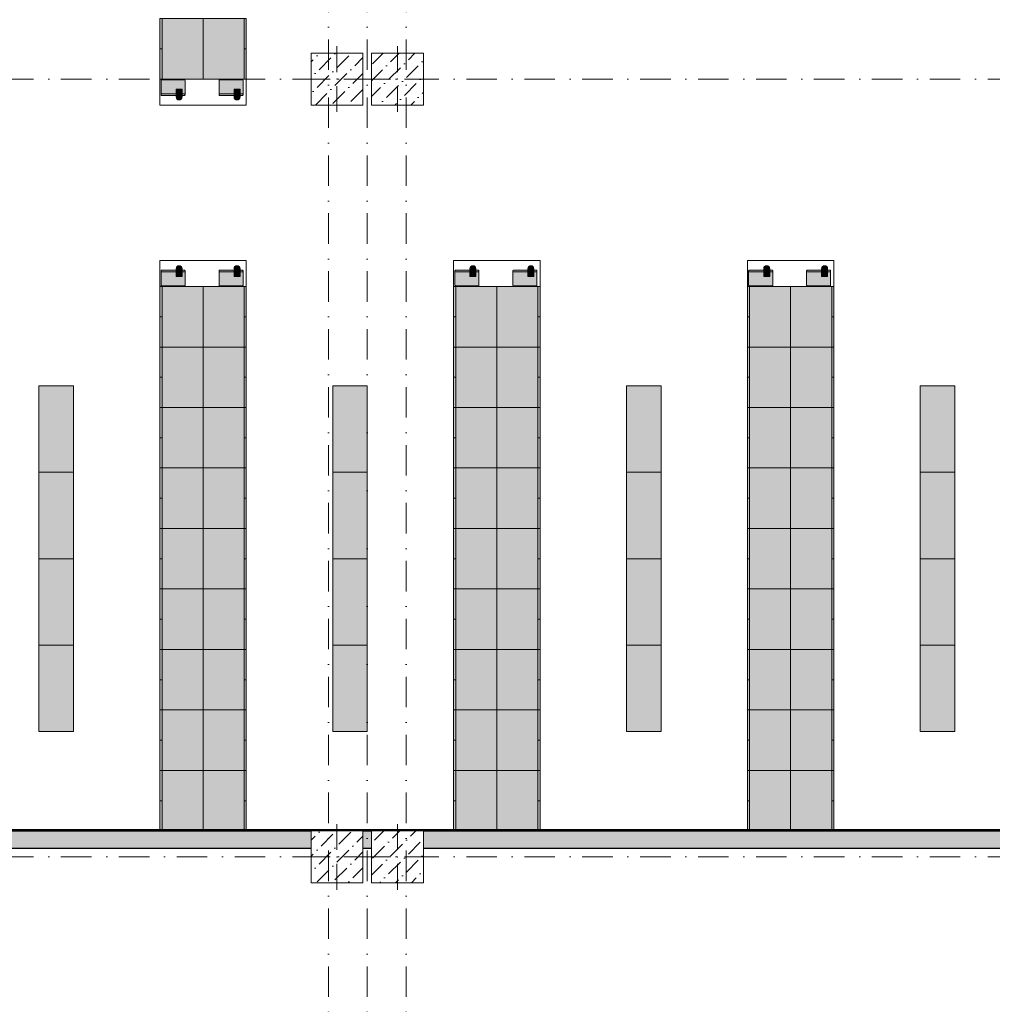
# Model space of a CAD drawing. Header units: millimetres. Extents: x -59761 to 112741, y -57975 to 46221.
# Tile 268 of 421: x 40978 to 52234, y -46706 to -35312. Entities that reach past the tile are written whole.
import ezdxf

# ---------------------------------------------------------------- set-up
doc = ezdxf.new("R2010")
doc.units = ezdxf.units.MM
for name, pattern in [('Wipeout_Contour', [1000, 0, -1000]), ('Штриховая', [564.444447, 282.222223, -282.222223]), ('Штрихпунктирная', [670.277762, 352.777767, -176.388884, 0, -141.111112])]:
    doc.linetypes.add(name, pattern=pattern)
for name, color, linetype in [('Интерьер - Мебель', 7, 'Continuous'), ('Конструктив - ГКЛ', 7, 'Continuous'), ('Конструктив - Колонны', 7, 'Continuous'), ('Конструктив - Стены Внутр сущ.', 7, 'Continuous'), ('Элемент Модели - Зона', 7, 'Continuous'), ('Элемент Модели - Оси', 2, 'Continuous')]:
    doc.layers.add(name, color=color, linetype=linetype)
pattern_1 = [(45, (-45000, -54000), (-183.84776, 183.84776), [195, -65, 0, -65]), (45, (-44977.02, -53793.17), (-183.84776, 183.84776), [195, -65, 0, -65])]

msp = doc.modelspace()

# ---------------------------------------------------------------- hatches: boundary and pattern name
at = {"layer": 'Интерьер - Мебель', "linetype": 'Continuous', "lineweight": 0}
for points in [[(42600.06, -35299.94), (42600.06, -35999.94), (43100.06, -35999.94), (43100.06, -35299.94)], [(43600.06, -35299.94), (43100.06, -35299.94), (43100.06, -35999.94), (43600.06, -35999.94)], [(42886.76, -36008.47), (42620.01, -36008.47, 0.41421356), (42614.39, -36014.1), (42614.39, -36182.85, 0.41421356), (42620.01, -36188.47), (42886.76, -36188.47, 0.41421356), (42892.39, -36182.85), (42892.39, -36014.1, 0.41421356)], [(42788.14, -36115.85), (42788.14, -36205.85, 1), (42857.64, -36205.85), (42857.64, -36115.85)], [(43557.64, -36008.47), (43290.89, -36008.47, 0.41421356), (43285.27, -36014.1), (43285.27, -36182.85, 0.41421356), (43290.89, -36188.47), (43557.64, -36188.47, 0.41421356), (43563.27, -36182.85), (43563.27, -36014.1, 0.41421356)], [(43459.02, -36115.85), (43459.02, -36205.85, 1), (43528.52, -36205.85), (43528.52, -36115.85)], [(42788.14, -38284.09), (42857.64, -38284.09), (42857.64, -38194.09, 1), (42788.14, -38194.09)], [(43459.02, -38284.09), (43528.52, -38284.09), (43528.52, -38194.09, 1), (43459.02, -38194.09)], [(46188.14, -38284.09), (46257.64, -38284.09), (46257.64, -38194.09, 1), (46188.14, -38194.09)], [(46859.02, -38284.09), (46928.52, -38284.09), (46928.52, -38194.09, 1), (46859.02, -38194.09)], [(49588.14, -38284.09), (49657.64, -38284.09), (49657.64, -38194.09, 1), (49588.14, -38194.09)], [(50259.02, -38284.09), (50328.52, -38284.09), (50328.52, -38194.09, 1), (50259.02, -38194.09)], [(42886.76, -38391.47, 0.41421356), (42892.39, -38385.84), (42892.39, -38217.09, 0.41421356), (42886.76, -38211.47), (42620.01, -38211.47, 0.41421356), (42614.39, -38217.09), (42614.39, -38385.84, 0.41421356), (42620.01, -38391.47)], [(43557.64, -38391.47, 0.41421356), (43563.27, -38385.84), (43563.27, -38217.09, 0.41421356), (43557.64, -38211.47), (43290.89, -38211.47, 0.41421356), (43285.27, -38217.09), (43285.27, -38385.84, 0.41421356), (43290.89, -38391.47)], [(46286.76, -38391.47, 0.41421356), (46292.39, -38385.84), (46292.39, -38217.09, 0.41421356), (46286.76, -38211.47), (46020.01, -38211.47, 0.41421356), (46014.39, -38217.09), (46014.39, -38385.84, 0.41421356), (46020.01, -38391.47)], [(46957.64, -38391.47, 0.41421356), (46963.27, -38385.84), (46963.27, -38217.09, 0.41421356), (46957.64, -38211.47), (46690.89, -38211.47, 0.41421356), (46685.27, -38217.09), (46685.27, -38385.84, 0.41421356), (46690.89, -38391.47)], [(49686.76, -38391.47, 0.41421356), (49692.39, -38385.84), (49692.39, -38217.09, 0.41421356), (49686.76, -38211.47), (49420.01, -38211.47, 0.41421356), (49414.39, -38217.09), (49414.39, -38385.84, 0.41421356), (49420.01, -38391.47)], [(50357.64, -38391.47, 0.41421356), (50363.27, -38385.84), (50363.27, -38217.09, 0.41421356), (50357.64, -38211.47), (50090.89, -38211.47, 0.41421356), (50085.27, -38217.09), (50085.27, -38385.84, 0.41421356), (50090.89, -38391.47)], [(42600.06, -38400), (42600.06, -39100), (43100.06, -39100), (43100.06, -38400)], [(43600.06, -38400), (43100.06, -38400), (43100.06, -39100), (43600.06, -39100)], [(46000.06, -38400), (46000.06, -39100), (46500.06, -39100), (46500.06, -38400)], [(47000.06, -38400), (46500.06, -38400), (46500.06, -39100), (47000.06, -39100)], [(49400.06, -38400), (49400.06, -39100), (49900.06, -39100), (49900.06, -38400)], [(50400.06, -38400), (49900.06, -38400), (49900.06, -39100), (50400.06, -39100)], [(42600.06, -39100), (42600.06, -39800), (43100.06, -39800), (43100.06, -39100)], [(43600.06, -39100), (43100.06, -39100), (43100.06, -39800), (43600.06, -39800)], [(46000.06, -39100), (46000.06, -39800), (46500.06, -39800), (46500.06, -39100)], [(47000.06, -39100), (46500.06, -39100), (46500.06, -39800), (47000.06, -39800)], [(49400.06, -39100), (49400.06, -39800), (49900.06, -39800), (49900.06, -39100)], [(50400.06, -39100), (49900.06, -39100), (49900.06, -39800), (50400.06, -39800)], [(41600.06, -39550), (41200.06, -39550), (41200.06, -40550), (41600.06, -40550)], [(45000.06, -39550), (44600.06, -39550), (44600.06, -40550), (45000.06, -40550)], [(48400.06, -39550), (48000.06, -39550), (48000.06, -40550), (48400.06, -40550)], [(51800.06, -39550), (51400.06, -39550), (51400.06, -40550), (51800.06, -40550)], [(42600.06, -39800), (42600.06, -40500), (43100.06, -40500), (43100.06, -39800)], [(43600.06, -39800), (43100.06, -39800), (43100.06, -40500), (43600.06, -40500)], [(46000.06, -39800), (46000.06, -40500), (46500.06, -40500), (46500.06, -39800)], [(47000.06, -39800), (46500.06, -39800), (46500.06, -40500), (47000.06, -40500)], [(49400.06, -39800), (49400.06, -40500), (49900.06, -40500), (49900.06, -39800)], [(50400.06, -39800), (49900.06, -39800), (49900.06, -40500), (50400.06, -40500)], [(41600.06, -40550), (41200.06, -40550), (41200.06, -41550), (41600.06, -41550)], [(42600.06, -40500), (42600.06, -41200), (43100.06, -41200), (43100.06, -40500)], [(43600.06, -40500), (43100.06, -40500), (43100.06, -41200), (43600.06, -41200)], [(45000.06, -40550), (44600.06, -40550), (44600.06, -41550), (45000.06, -41550)], [(46000.06, -40500), (46000.06, -41200), (46500.06, -41200), (46500.06, -40500)], [(47000.06, -40500), (46500.06, -40500), (46500.06, -41200), (47000.06, -41200)], [(48400.06, -40550), (48000.06, -40550), (48000.06, -41550), (48400.06, -41550)], [(49400.06, -40500), (49400.06, -41200), (49900.06, -41200), (49900.06, -40500)], [(50400.06, -40500), (49900.06, -40500), (49900.06, -41200), (50400.06, -41200)], [(51800.06, -40550), (51400.06, -40550), (51400.06, -41550), (51800.06, -41550)], [(42600.06, -41200), (42600.06, -41900), (43100.06, -41900), (43100.06, -41200)], [(43600.06, -41200), (43100.06, -41200), (43100.06, -41900), (43600.06, -41900)], [(46000.06, -41200), (46000.06, -41900), (46500.06, -41900), (46500.06, -41200)], [(47000.06, -41200), (46500.06, -41200), (46500.06, -41900), (47000.06, -41900)], [(49400.06, -41200), (49400.06, -41900), (49900.06, -41900), (49900.06, -41200)], [(50400.06, -41200), (49900.06, -41200), (49900.06, -41900), (50400.06, -41900)], [(41600.06, -41550), (41200.06, -41550), (41200.06, -42550), (41600.06, -42550)], [(45000.06, -41550), (44600.06, -41550), (44600.06, -42550), (45000.06, -42550)], [(48400.06, -41550), (48000.06, -41550), (48000.06, -42550), (48400.06, -42550)], [(51800.06, -41550), (51400.06, -41550), (51400.06, -42550), (51800.06, -42550)], [(42600.06, -41900), (42600.06, -42600), (43100.06, -42600), (43100.06, -41900)], [(43600.06, -41900), (43100.06, -41900), (43100.06, -42600), (43600.06, -42600)], [(46000.06, -41900), (46000.06, -42600), (46500.06, -42600), (46500.06, -41900)], [(47000.06, -41900), (46500.06, -41900), (46500.06, -42600), (47000.06, -42600)], [(49400.06, -41900), (49400.06, -42600), (49900.06, -42600), (49900.06, -41900)], [(50400.06, -41900), (49900.06, -41900), (49900.06, -42600), (50400.06, -42600)], [(41600.06, -42550), (41200.06, -42550), (41200.06, -43550), (41600.06, -43550)], [(42600.06, -42600), (42600.06, -43300), (43100.06, -43300), (43100.06, -42600)], [(43600.06, -42600), (43100.06, -42600), (43100.06, -43300), (43600.06, -43300)], [(45000.06, -42550), (44600.06, -42550), (44600.06, -43550), (45000.06, -43550)], [(46000.06, -42600), (46000.06, -43300), (46500.06, -43300), (46500.06, -42600)], [(47000.06, -42600), (46500.06, -42600), (46500.06, -43300), (47000.06, -43300)], [(48400.06, -42550), (48000.06, -42550), (48000.06, -43550), (48400.06, -43550)], [(49400.06, -42600), (49400.06, -43300), (49900.06, -43300), (49900.06, -42600)], [(50400.06, -42600), (49900.06, -42600), (49900.06, -43300), (50400.06, -43300)], [(51800.06, -42550), (51400.06, -42550), (51400.06, -43550), (51800.06, -43550)], [(42600.06, -43300), (42600.06, -44000), (43100.06, -44000), (43100.06, -43300)], [(43600.06, -43300), (43100.06, -43300), (43100.06, -44000), (43600.06, -44000)], [(46000.06, -43300), (46000.06, -44000), (46500.06, -44000), (46500.06, -43300)], [(47000.06, -43300), (46500.06, -43300), (46500.06, -44000), (47000.06, -44000)], [(49400.06, -43300), (49400.06, -44000), (49900.06, -44000), (49900.06, -43300)], [(50400.06, -43300), (49900.06, -43300), (49900.06, -44000), (50400.06, -44000)], [(42600.06, -44000), (42600.06, -44700), (43100.06, -44700), (43100.06, -44000)], [(43600.06, -44000), (43100.06, -44000), (43100.06, -44700), (43600.06, -44700)], [(46000.06, -44000), (46000.06, -44700), (46500.06, -44700), (46500.06, -44000)], [(47000.06, -44000), (46500.06, -44000), (46500.06, -44700), (47000.06, -44700)], [(49400.06, -44000), (49400.06, -44700), (49900.06, -44700), (49900.06, -44000)], [(50400.06, -44000), (49900.06, -44000), (49900.06, -44700), (50400.06, -44700)]]:
    msp.add_hatch(color=255, dxfattribs=at).paths.add_polyline_path(points)
at = {"layer": 'Конструктив - ГКЛ', "linetype": 'Continuous', "lineweight": 5}
msp.add_hatch(color=9, dxfattribs=at).paths.add_polyline_path([(36305.06, -44687.98), (36305.06, -44699.98), (53700, -44699.98), (53700, -44699.94), (54300, -44699.94), (54300, -44687.98)])
at = {"layer": 'Конструктив - Стены Внутр сущ.', "linetype": 'Continuous', "lineweight": 15}
for points in [[(36300.06, -44700), (36300.06, -44900), (44350, -44900), (44350, -44700)], [(44950, -44900), (45050, -44900), (45050, -44700), (44950, -44700)], [(45650, -44700), (45650, -44900), (53700, -44900), (53700, -44700)]]:
    msp.add_hatch(color=7, dxfattribs=at).paths.add_polyline_path(points)

# ---------------------------------------------------------------- linework, layer by layer
at = {"layer": 'Интерьер - Мебель', "color": 7, "linetype": 'Continuous', "lineweight": 15}
for p, q in [((42625.06, -35299.94), (42625.06, -35999.94)), ((43575.06, -35299.94), (43575.06, -35999.94)), ((42600.06, -35649.94), (42625.06, -35649.94)), ((43600.06, -35649.94), (43575.06, -35649.94)), ((42886.76, -36170.47), (42620.01, -36170.47)), ((43557.64, -36170.47), (43290.89, -36170.47)), ((42886.76, -38229.47), (42620.01, -38229.47)), ((43557.64, -38229.47), (43290.89, -38229.47)), ((46286.76, -38229.47), (46020.01, -38229.47)), ((46957.64, -38229.47), (46690.89, -38229.47)), ((49686.76, -38229.47), (49420.01, -38229.47)), ((50357.64, -38229.47), (50090.89, -38229.47)), ((42600.06, -38400), (42625.06, -38400)), ((42625.06, -38400), (42625.06, -39100)), ((43575.06, -38400), (43575.06, -39100)), ((43600.06, -38400), (43575.06, -38400)), ((46000.06, -38400), (46025.06, -38400)), ((46025.06, -38400), (46025.06, -39100)), ((46975.06, -38400), (46975.06, -39100)), ((47000.06, -38400), (46975.06, -38400)), ((49400.06, -38400), (49425.06, -38400)), ((49425.06, -38400), (49425.06, -39100)), ((50375.06, -38400), (50375.06, -39100)), ((50400.06, -38400), (50375.06, -38400)), ((42600.06, -38750), (42625.06, -38750)), ((43600.06, -38750), (43575.06, -38750)), ((46000.06, -38750), (46025.06, -38750)), ((47000.06, -38750), (46975.06, -38750)), ((49400.06, -38750), (49425.06, -38750)), ((50400.06, -38750), (50375.06, -38750)), ((42600.06, -39100), (42625.06, -39100)), ((42625.06, -39100), (42625.06, -39800)), ((43575.06, -39100), (43575.06, -39800)), ((43600.06, -39100), (43575.06, -39100)), ((46000.06, -39100), (46025.06, -39100)), ((46025.06, -39100), (46025.06, -39800)), ((46975.06, -39100), (46975.06, -39800)), ((47000.06, -39100), (46975.06, -39100)), ((49400.06, -39100), (49425.06, -39100)), ((49425.06, -39100), (49425.06, -39800)), ((50375.06, -39100), (50375.06, -39800)), ((50400.06, -39100), (50375.06, -39100)), ((42600.06, -39450), (42625.06, -39450)), ((43600.06, -39450), (43575.06, -39450)), ((46000.06, -39450), (46025.06, -39450)), ((47000.06, -39450), (46975.06, -39450)), ((49400.06, -39450), (49425.06, -39450)), ((50400.06, -39450), (50375.06, -39450)), ((42600.06, -39800), (42625.06, -39800)), ((42625.06, -39800), (42625.06, -40500)), ((43575.06, -39800), (43575.06, -40500)), ((43600.06, -39800), (43575.06, -39800)), ((46000.06, -39800), (46025.06, -39800)), ((46025.06, -39800), (46025.06, -40500)), ((46975.06, -39800), (46975.06, -40500)), ((47000.06, -39800), (46975.06, -39800)), ((49400.06, -39800), (49425.06, -39800)), ((49425.06, -39800), (49425.06, -40500)), ((50375.06, -39800), (50375.06, -40500)), ((50400.06, -39800), (50375.06, -39800)), ((42600.06, -40150), (42625.06, -40150)), ((43600.06, -40150), (43575.06, -40150)), ((46000.06, -40150), (46025.06, -40150)), ((47000.06, -40150), (46975.06, -40150)), ((49400.06, -40150), (49425.06, -40150)), ((50400.06, -40150), (50375.06, -40150)), ((42600.06, -40500), (42625.06, -40500)), ((42625.06, -40500), (42625.06, -41200)), ((43575.06, -40500), (43575.06, -41200)), ((43600.06, -40500), (43575.06, -40500)), ((46000.06, -40500), (46025.06, -40500)), ((46025.06, -40500), (46025.06, -41200)), ((46975.06, -40500), (46975.06, -41200)), ((47000.06, -40500), (46975.06, -40500)), ((49400.06, -40500), (49425.06, -40500)), ((49425.06, -40500), (49425.06, -41200)), ((50375.06, -40500), (50375.06, -41200)), ((50400.06, -40500), (50375.06, -40500)), ((42600.06, -40850), (42625.06, -40850)), ((43600.06, -40850), (43575.06, -40850)), ((46000.06, -40850), (46025.06, -40850)), ((47000.06, -40850), (46975.06, -40850)), ((49400.06, -40850), (49425.06, -40850)), ((50400.06, -40850), (50375.06, -40850)), ((42600.06, -41200), (42625.06, -41200)), ((42625.06, -41200), (42625.06, -41900)), ((43575.06, -41200), (43575.06, -41900)), ((43600.06, -41200), (43575.06, -41200)), ((46000.06, -41200), (46025.06, -41200)), ((46025.06, -41200), (46025.06, -41900)), ((46975.06, -41200), (46975.06, -41900)), ((47000.06, -41200), (46975.06, -41200)), ((49400.06, -41200), (49425.06, -41200)), ((49425.06, -41200), (49425.06, -41900)), ((50375.06, -41200), (50375.06, -41900)), ((50400.06, -41200), (50375.06, -41200)), ((42600.06, -41550), (42625.06, -41550)), ((43600.06, -41550), (43575.06, -41550)), ((46000.06, -41550), (46025.06, -41550)), ((47000.06, -41550), (46975.06, -41550)), ((49400.06, -41550), (49425.06, -41550)), ((50400.06, -41550), (50375.06, -41550)), ((42600.06, -41900), (42625.06, -41900)), ((42625.06, -41900), (42625.06, -42600)), ((43575.06, -41900), (43575.06, -42600)), ((43600.06, -41900), (43575.06, -41900)), ((46000.06, -41900), (46025.06, -41900)), ((46025.06, -41900), (46025.06, -42600)), ((46975.06, -41900), (46975.06, -42600)), ((47000.06, -41900), (46975.06, -41900)), ((49400.06, -41900), (49425.06, -41900)), ((49425.06, -41900), (49425.06, -42600)), ((50375.06, -41900), (50375.06, -42600)), ((50400.06, -41900), (50375.06, -41900)), ((42600.06, -42250), (42625.06, -42250)), ((43600.06, -42250), (43575.06, -42250)), ((46000.06, -42250), (46025.06, -42250)), ((47000.06, -42250), (46975.06, -42250)), ((49400.06, -42250), (49425.06, -42250)), ((50400.06, -42250), (50375.06, -42250)), ((42600.06, -42600), (42625.06, -42600)), ((42625.06, -42600), (42625.06, -43300)), ((43575.06, -42600), (43575.06, -43300)), ((43600.06, -42600), (43575.06, -42600)), ((46000.06, -42600), (46025.06, -42600)), ((46025.06, -42600), (46025.06, -43300)), ((46975.06, -42600), (46975.06, -43300)), ((47000.06, -42600), (46975.06, -42600)), ((49400.06, -42600), (49425.06, -42600)), ((49425.06, -42600), (49425.06, -43300)), ((50375.06, -42600), (50375.06, -43300)), ((50400.06, -42600), (50375.06, -42600)), ((42600.06, -42950), (42625.06, -42950)), ((43600.06, -42950), (43575.06, -42950)), ((46000.06, -42950), (46025.06, -42950)), ((47000.06, -42950), (46975.06, -42950)), ((49400.06, -42950), (49425.06, -42950)), ((50400.06, -42950), (50375.06, -42950)), ((42600.06, -43300), (42625.06, -43300)), ((42625.06, -43300), (42625.06, -44000)), ((43575.06, -43300), (43575.06, -44000)), ((43600.06, -43300), (43575.06, -43300)), ((46000.06, -43300), (46025.06, -43300)), ((46025.06, -43300), (46025.06, -44000)), ((46975.06, -43300), (46975.06, -44000)), ((47000.06, -43300), (46975.06, -43300)), ((49400.06, -43300), (49425.06, -43300)), ((49425.06, -43300), (49425.06, -44000)), ((50375.06, -43300), (50375.06, -44000)), ((50400.06, -43300), (50375.06, -43300)), ((42600.06, -43650), (42625.06, -43650)), ((43600.06, -43650), (43575.06, -43650)), ((46000.06, -43650), (46025.06, -43650)), ((47000.06, -43650), (46975.06, -43650)), ((49400.06, -43650), (49425.06, -43650)), ((50400.06, -43650), (50375.06, -43650)), ((42600.06, -44000), (42625.06, -44000)), ((42625.06, -44000), (42625.06, -44700)), ((43575.06, -44000), (43575.06, -44700)), ((43600.06, -44000), (43575.06, -44000)), ((46000.06, -44000), (46025.06, -44000)), ((46025.06, -44000), (46025.06, -44700)), ((46975.06, -44000), (46975.06, -44700)), ((47000.06, -44000), (46975.06, -44000)), ((49400.06, -44000), (49425.06, -44000)), ((49425.06, -44000), (49425.06, -44700)), ((50375.06, -44000), (50375.06, -44700)), ((50400.06, -44000), (50375.06, -44000)), ((42600.06, -44350), (42625.06, -44350)), ((43600.06, -44350), (43575.06, -44350)), ((46000.06, -44350), (46025.06, -44350)), ((47000.06, -44350), (46975.06, -44350)), ((49400.06, -44350), (49425.06, -44350)), ((50400.06, -44350), (50375.06, -44350))]:
    msp.add_line(p, q, dxfattribs=at)
at = {"layer": 'Интерьер - Мебель', "color": 7, "linetype": 'Continuous', "lineweight": 5}
for p, q in [((43600.06, -35999.94), (42600.06, -35999.94)), ((42600.06, -35999.94), (42600.06, -36299.94)), ((43600.06, -36299.94), (43600.06, -35999.94)), ((42600.06, -36299.94), (43600.06, -36299.94)), ((42600.06, -38400), (42600.06, -38100)), ((42600.06, -38100), (43600.06, -38100)), ((43600.06, -38100), (43600.06, -38400)), ((46000.06, -38400), (46000.06, -38100)), ((46000.06, -38100), (47000.06, -38100)), ((47000.06, -38100), (47000.06, -38400)), ((49400.06, -38400), (49400.06, -38100)), ((49400.06, -38100), (50400.06, -38100)), ((50400.06, -38100), (50400.06, -38400)), ((43600.06, -38400), (42600.06, -38400)), ((47000.06, -38400), (46000.06, -38400)), ((50400.06, -38400), (49400.06, -38400))]:
    msp.add_line(p, q, dxfattribs=at)
at = {"layer": 'Интерьер - Мебель', "color": 7, "linetype": 'Continuous', "lineweight": 15, "flags": 128}
for points in [[(42600.06, -35299.94), (42600.06, -35999.94), (43100.06, -35999.94), (43100.06, -35299.94)], [(43600.06, -35299.94), (43600.06, -35999.94), (43100.06, -35999.94), (43100.06, -35299.94)], [(42600.06, -38400), (42600.06, -39100), (43100.06, -39100), (43100.06, -38400)], [(43600.06, -38400), (43600.06, -39100), (43100.06, -39100), (43100.06, -38400)], [(46000.06, -38400), (46000.06, -39100), (46500.06, -39100), (46500.06, -38400)], [(47000.06, -38400), (47000.06, -39100), (46500.06, -39100), (46500.06, -38400)], [(49400.06, -38400), (49400.06, -39100), (49900.06, -39100), (49900.06, -38400)], [(50400.06, -38400), (50400.06, -39100), (49900.06, -39100), (49900.06, -38400)], [(42600.06, -39100), (42600.06, -39800), (43100.06, -39800), (43100.06, -39100)], [(43600.06, -39100), (43600.06, -39800), (43100.06, -39800), (43100.06, -39100)], [(46000.06, -39100), (46000.06, -39800), (46500.06, -39800), (46500.06, -39100)], [(47000.06, -39100), (47000.06, -39800), (46500.06, -39800), (46500.06, -39100)], [(49400.06, -39100), (49400.06, -39800), (49900.06, -39800), (49900.06, -39100)], [(50400.06, -39100), (50400.06, -39800), (49900.06, -39800), (49900.06, -39100)], [(41600.06, -39550), (41600.06, -40550), (41200.06, -40550), (41200.06, -39550)], [(45000.06, -39550), (45000.06, -40550), (44600.06, -40550), (44600.06, -39550)], [(48400.06, -39550), (48400.06, -40550), (48000.06, -40550), (48000.06, -39550)], [(51800.06, -39550), (51800.06, -40550), (51400.06, -40550), (51400.06, -39550)], [(42600.06, -39800), (42600.06, -40500), (43100.06, -40500), (43100.06, -39800)], [(43600.06, -39800), (43600.06, -40500), (43100.06, -40500), (43100.06, -39800)], [(46000.06, -39800), (46000.06, -40500), (46500.06, -40500), (46500.06, -39800)], [(47000.06, -39800), (47000.06, -40500), (46500.06, -40500), (46500.06, -39800)], [(49400.06, -39800), (49400.06, -40500), (49900.06, -40500), (49900.06, -39800)], [(50400.06, -39800), (50400.06, -40500), (49900.06, -40500), (49900.06, -39800)], [(41600.06, -40550), (41600.06, -41550), (41200.06, -41550), (41200.06, -40550)], [(42600.06, -40500), (42600.06, -41200), (43100.06, -41200), (43100.06, -40500)], [(43600.06, -40500), (43600.06, -41200), (43100.06, -41200), (43100.06, -40500)], [(45000.06, -40550), (45000.06, -41550), (44600.06, -41550), (44600.06, -40550)], [(46000.06, -40500), (46000.06, -41200), (46500.06, -41200), (46500.06, -40500)], [(47000.06, -40500), (47000.06, -41200), (46500.06, -41200), (46500.06, -40500)], [(48400.06, -40550), (48400.06, -41550), (48000.06, -41550), (48000.06, -40550)], [(49400.06, -40500), (49400.06, -41200), (49900.06, -41200), (49900.06, -40500)], [(50400.06, -40500), (50400.06, -41200), (49900.06, -41200), (49900.06, -40500)], [(51800.06, -40550), (51800.06, -41550), (51400.06, -41550), (51400.06, -40550)], [(42600.06, -41200), (42600.06, -41900), (43100.06, -41900), (43100.06, -41200)], [(43600.06, -41200), (43600.06, -41900), (43100.06, -41900), (43100.06, -41200)], [(46000.06, -41200), (46000.06, -41900), (46500.06, -41900), (46500.06, -41200)], [(47000.06, -41200), (47000.06, -41900), (46500.06, -41900), (46500.06, -41200)], [(49400.06, -41200), (49400.06, -41900), (49900.06, -41900), (49900.06, -41200)], [(50400.06, -41200), (50400.06, -41900), (49900.06, -41900), (49900.06, -41200)], [(41600.06, -41550), (41600.06, -42550), (41200.06, -42550), (41200.06, -41550)], [(45000.06, -41550), (45000.06, -42550), (44600.06, -42550), (44600.06, -41550)], [(48400.06, -41550), (48400.06, -42550), (48000.06, -42550), (48000.06, -41550)], [(51800.06, -41550), (51800.06, -42550), (51400.06, -42550), (51400.06, -41550)], [(42600.06, -41900), (42600.06, -42600), (43100.06, -42600), (43100.06, -41900)], [(43600.06, -41900), (43600.06, -42600), (43100.06, -42600), (43100.06, -41900)], [(46000.06, -41900), (46000.06, -42600), (46500.06, -42600), (46500.06, -41900)], [(47000.06, -41900), (47000.06, -42600), (46500.06, -42600), (46500.06, -41900)], [(49400.06, -41900), (49400.06, -42600), (49900.06, -42600), (49900.06, -41900)], [(50400.06, -41900), (50400.06, -42600), (49900.06, -42600), (49900.06, -41900)], [(41600.06, -42550), (41600.06, -43550), (41200.06, -43550), (41200.06, -42550)], [(42600.06, -42600), (42600.06, -43300), (43100.06, -43300), (43100.06, -42600)], [(43600.06, -42600), (43600.06, -43300), (43100.06, -43300), (43100.06, -42600)], [(45000.06, -42550), (45000.06, -43550), (44600.06, -43550), (44600.06, -42550)], [(46000.06, -42600), (46000.06, -43300), (46500.06, -43300), (46500.06, -42600)], [(47000.06, -42600), (47000.06, -43300), (46500.06, -43300), (46500.06, -42600)], [(48400.06, -42550), (48400.06, -43550), (48000.06, -43550), (48000.06, -42550)], [(49400.06, -42600), (49400.06, -43300), (49900.06, -43300), (49900.06, -42600)], [(50400.06, -42600), (50400.06, -43300), (49900.06, -43300), (49900.06, -42600)], [(51800.06, -42550), (51800.06, -43550), (51400.06, -43550), (51400.06, -42550)], [(42600.06, -43300), (42600.06, -44000), (43100.06, -44000), (43100.06, -43300)], [(43600.06, -43300), (43600.06, -44000), (43100.06, -44000), (43100.06, -43300)], [(46000.06, -43300), (46000.06, -44000), (46500.06, -44000), (46500.06, -43300)], [(47000.06, -43300), (47000.06, -44000), (46500.06, -44000), (46500.06, -43300)], [(49400.06, -43300), (49400.06, -44000), (49900.06, -44000), (49900.06, -43300)], [(50400.06, -43300), (50400.06, -44000), (49900.06, -44000), (49900.06, -43300)], [(42600.06, -44000), (42600.06, -44700), (43100.06, -44700), (43100.06, -44000)], [(43600.06, -44000), (43600.06, -44700), (43100.06, -44700), (43100.06, -44000)], [(46000.06, -44000), (46000.06, -44700), (46500.06, -44700), (46500.06, -44000)], [(47000.06, -44000), (47000.06, -44700), (46500.06, -44700), (46500.06, -44000)], [(49400.06, -44000), (49400.06, -44700), (49900.06, -44700), (49900.06, -44000)], [(50400.06, -44000), (50400.06, -44700), (49900.06, -44700), (49900.06, -44000)]]:
    msp.add_lwpolyline(points, close=True, dxfattribs=at)
for points in [[(42886.76, -36008.47, -0.41421356), (42892.39, -36014.1), (42892.39, -36182.85, -0.41421356), (42886.76, -36188.47), (42620.01, -36188.47, -0.41421356), (42614.39, -36182.85), (42614.39, -36014.1, -0.41421356), (42620.01, -36008.47)], [(42788.14, -36115.85), (42788.14, -36205.85, 1), (42857.64, -36205.85), (42857.64, -36115.85)], [(43557.64, -36008.47, -0.41421356), (43563.27, -36014.1), (43563.27, -36182.85, -0.41421356), (43557.64, -36188.47), (43290.89, -36188.47, -0.41421356), (43285.27, -36182.85), (43285.27, -36014.1, -0.41421356), (43290.89, -36008.47)], [(43459.02, -36115.85), (43459.02, -36205.85, 1), (43528.52, -36205.85), (43528.52, -36115.85)], [(42788.14, -38284.09), (42788.14, -38194.09, -1), (42857.64, -38194.09), (42857.64, -38284.09)], [(43459.02, -38284.09), (43459.02, -38194.09, -1), (43528.52, -38194.09), (43528.52, -38284.09)], [(46188.14, -38284.09), (46188.14, -38194.09, -1), (46257.64, -38194.09), (46257.64, -38284.09)], [(46859.02, -38284.09), (46859.02, -38194.09, -1), (46928.52, -38194.09), (46928.52, -38284.09)], [(49588.14, -38284.09), (49588.14, -38194.09, -1), (49657.64, -38194.09), (49657.64, -38284.09)], [(50259.02, -38284.09), (50259.02, -38194.09, -1), (50328.52, -38194.09), (50328.52, -38284.09)], [(42886.76, -38391.47, 0.41421356), (42892.39, -38385.84), (42892.39, -38217.09, 0.41421356), (42886.76, -38211.47), (42620.01, -38211.47, 0.41421356), (42614.39, -38217.09), (42614.39, -38385.84, 0.41421356), (42620.01, -38391.47)], [(43557.64, -38391.47, 0.41421356), (43563.27, -38385.84), (43563.27, -38217.09, 0.41421356), (43557.64, -38211.47), (43290.89, -38211.47, 0.41421356), (43285.27, -38217.09), (43285.27, -38385.84, 0.41421356), (43290.89, -38391.47)], [(46286.76, -38391.47, 0.41421356), (46292.39, -38385.84), (46292.39, -38217.09, 0.41421356), (46286.76, -38211.47), (46020.01, -38211.47, 0.41421356), (46014.39, -38217.09), (46014.39, -38385.84, 0.41421356), (46020.01, -38391.47)], [(46957.64, -38391.47, 0.41421356), (46963.27, -38385.84), (46963.27, -38217.09, 0.41421356), (46957.64, -38211.47), (46690.89, -38211.47, 0.41421356), (46685.27, -38217.09), (46685.27, -38385.84, 0.41421356), (46690.89, -38391.47)], [(49686.76, -38391.47, 0.41421356), (49692.39, -38385.84), (49692.39, -38217.09, 0.41421356), (49686.76, -38211.47), (49420.01, -38211.47, 0.41421356), (49414.39, -38217.09), (49414.39, -38385.84, 0.41421356), (49420.01, -38391.47)], [(50357.64, -38391.47, 0.41421356), (50363.27, -38385.84), (50363.27, -38217.09, 0.41421356), (50357.64, -38211.47), (50090.89, -38211.47, 0.41421356), (50085.27, -38217.09), (50085.27, -38385.84, 0.41421356), (50090.89, -38391.47)]]:
    msp.add_lwpolyline(points, format="xyb", close=True, dxfattribs=at)
at = {"layer": 'Интерьер - Мебель', "color": 7, "linetype": 'Continuous', "lineweight": 15}
for centre, start, end in [((42620.01, -36164.85), 180, 270), ((42886.76, -36164.85), 270, 0), ((43290.89, -36164.85), 180, 270), ((43557.64, -36164.85), 270, 0), ((42620.01, -38235.09), 90, 180), ((42886.76, -38235.09), 0, 90), ((43290.89, -38235.09), 90, 180), ((43557.64, -38235.09), 0, 90), ((46020.01, -38235.09), 90, 180), ((46286.76, -38235.09), 0, 90), ((46690.89, -38235.09), 90, 180), ((46957.64, -38235.09), 0, 90), ((49420.01, -38235.09), 90, 180), ((49686.76, -38235.09), 0, 90), ((50090.89, -38235.09), 90, 180), ((50357.64, -38235.09), 0, 90)]:
    msp.add_arc(centre, 5.62, start, end, dxfattribs=at)
at = {"layer": 'Конструктив - ГКЛ', "color": 7, "linetype": 'Continuous', "lineweight": 30, "flags": 128}
for points in [[(54300, -44687.98), (36305.06, -44687.98)], [(36305.06, -44699.98), (53700, -44699.98)]]:
    msp.add_lwpolyline(points, dxfattribs=at)
at = {"layer": 'Конструктив - Стены Внутр сущ.', "color": 7, "linetype": 'Continuous', "lineweight": 30, "flags": 128}
for points in [[(44350, -44700), (36300.06, -44700)], [(45050, -44700), (44950, -44700)], [(53700, -44700), (45650, -44700)], [(36300.06, -44900), (44350, -44900)], [(44950, -44900), (45050, -44900)], [(45650, -44900), (53700, -44900)]]:
    msp.add_lwpolyline(points, dxfattribs=at)
at = {"layer": 'Элемент Модели - Зона', "color": 253, "linetype": 'Штриховая', "lineweight": 15, "flags": 128}
for points in [[(23044.74, -31016.46), (23044.74, -35700), (36300.06, -35700), (36300.06, -44700), (53700, -44700), (53700, -44699.94), (54080, -44699.94), (54080, -36299.94), (53700, -36299.94), (53700, -35699.94), (54080, -35699.94), (54080, -32050), (49380, -32050), (49380, -29580), (45540, -29580), (45540, -27650), (45050, -27650), (45050, -27270), (44950, -27270), (44950, -27650), (44350, -27650), (44350, -27270), (36300.06, -27270), (36300.06, -27650), (35700.06, -27650), (35700.06, -27270), (27300.06, -27270), (27300.06, -27650), (26700.06, -27650), (26700.06, -27361.13)], [(44950, -36300), (44350, -36300), (44350, -35700), (44950, -35700)], [(45650, -36300), (45050, -36300), (45050, -35700), (45650, -35700)]]:
    msp.add_lwpolyline(points, close=True, dxfattribs=at)

# ---------------------------------------------------------------- next in the draw order: wipeouts: each hides what was drawn before it
at = {"color": 254, "linetype": 'Wipeout_Contour', "lineweight": 0, "ltscale": 10092115.57619378}
msp.add_wipeout([(44350, -36300), (44950, -36300), (44950, -35700), (44350, -35700)], dxfattribs=at).dxf.layer = 'Конструктив - Колонны'
at = {"color": 254, "linetype": 'Wipeout_Contour', "lineweight": 0, "ltscale": 10096779.96965399}
msp.add_wipeout([(44350, -45300), (44950, -45300), (44950, -44700), (44350, -44700)], dxfattribs=at).dxf.layer = 'Конструктив - Колонны'

# ---------------------------------------------------------------- next in the draw order: hatches: boundary and pattern name
at = {"layer": 'Конструктив - Колонны', "linetype": 'Continuous', "lineweight": 15}
h = msp.add_hatch(dxfattribs=at)
h.set_pattern_fill('БЕТОН_01_000D', style=0, pattern_type=2)
h.set_pattern_definition(pattern_1)
h.paths.add_polyline_path([(44350, -36300), (44950, -36300), (44950, -35700), (44350, -35700)])
h = msp.add_hatch(dxfattribs=at)
h.set_pattern_fill('БЕТОН_01_000D', style=0, pattern_type=2)
h.set_pattern_definition(pattern_1)
h.paths.add_polyline_path([(44350, -45300), (44950, -45300), (44950, -44700), (44350, -44700)])

# ---------------------------------------------------------------- next in the draw order: linework, layer by layer
at = {"layer": 'Конструктив - Колонны', "color": 7, "linetype": 'Continuous', "lineweight": 0}
for p, q in [((44650, -35920), (44650, -35620)), ((44570, -36000), (44270, -36000)), ((44730, -36000), (45030, -36000)), ((44650, -36080), (44650, -36380)), ((44650, -44920), (44650, -44620)), ((44570, -45000), (44270, -45000)), ((44730, -45000), (45030, -45000)), ((44650, -45080), (44650, -45380))]:
    msp.add_line(p, q, dxfattribs=at)
at = {"layer": 'Конструктив - Колонны', "color": 7, "linetype": 'Continuous', "lineweight": 15, "flags": 128}
for points in [[(44350, -36300), (44950, -36300), (44950, -35700), (44350, -35700)], [(44350, -45300), (44950, -45300), (44950, -44700), (44350, -44700)]]:
    msp.add_lwpolyline(points, close=True, dxfattribs=at)
at = {"layer": 'Конструктив - Колонны', "color": 7, "linetype": 'Continuous', "lineweight": 0}
for p in [(44650, -36000), (44650, -45000)]:
    msp.add_point(p, dxfattribs=at)
at = {"layer": 'Элемент Модели - Оси', "color": 7, "linetype": 'Штрихпунктирная', "lineweight": 15}
msp.add_line((44550, 38200), (44550, -55975), dxfattribs=at)

# ---------------------------------------------------------------- next in the draw order: wipeouts: each hides what was drawn before it
at = {"color": 254, "linetype": 'Wipeout_Contour', "lineweight": 0, "ltscale": 10094892.61778522}
msp.add_wipeout([(45050, -36300), (45650, -36300), (45650, -35700), (45050, -35700)], dxfattribs=at).dxf.layer = 'Конструктив - Колонны'
at = {"color": 254, "linetype": 'Wipeout_Contour', "lineweight": 0, "ltscale": 10099555.7286926}
msp.add_wipeout([(45050, -45300), (45650, -45300), (45650, -44700), (45050, -44700)], dxfattribs=at).dxf.layer = 'Конструктив - Колонны'

# ---------------------------------------------------------------- next in the draw order: hatches: boundary and pattern name
at = {"layer": 'Конструктив - Колонны', "linetype": 'Continuous', "lineweight": 15}
h = msp.add_hatch(dxfattribs=at)
h.set_pattern_fill('БЕТОН_01_000D', style=0, pattern_type=2)
h.set_pattern_definition(pattern_1)
h.paths.add_polyline_path([(45050, -36300), (45650, -36300), (45650, -35700), (45050, -35700)])
h = msp.add_hatch(dxfattribs=at)
h.set_pattern_fill('БЕТОН_01_000D', style=0, pattern_type=2)
h.set_pattern_definition(pattern_1)
h.paths.add_polyline_path([(45050, -45300), (45650, -45300), (45650, -44700), (45050, -44700)])

# ---------------------------------------------------------------- next in the draw order: linework, layer by layer
at = {"layer": 'Конструктив - Колонны', "color": 7, "linetype": 'Continuous', "lineweight": 0}
for p, q in [((45350, -35920), (45350, -35620)), ((45270, -36000), (44970, -36000)), ((45430, -36000), (45730, -36000)), ((45350, -36080), (45350, -36380)), ((45350, -44920), (45350, -44620)), ((45270, -45000), (44970, -45000)), ((45430, -45000), (45730, -45000)), ((45350, -45080), (45350, -45380))]:
    msp.add_line(p, q, dxfattribs=at)
at = {"layer": 'Конструктив - Колонны', "color": 7, "linetype": 'Continuous', "lineweight": 15, "flags": 128}
for points in [[(45050, -36300), (45650, -36300), (45650, -35700), (45050, -35700)], [(45050, -45300), (45650, -45300), (45650, -44700), (45050, -44700)]]:
    msp.add_lwpolyline(points, close=True, dxfattribs=at)
at = {"layer": 'Конструктив - Колонны', "color": 7, "linetype": 'Continuous', "lineweight": 0}
for p in [(45350, -36000), (45350, -45000)]:
    msp.add_point(p, dxfattribs=at)
at = {"layer": 'Элемент Модели - Оси', "color": 7, "linetype": 'Штрихпунктирная', "lineweight": 15}
for p, q in [((45000, 38200), (45000, -55975)), ((45450, 38200), (45450, -55975)), ((-57760.58, -36000), (110650, -36000)), ((-57760.58, -45000), (110650, -45000))]:
    msp.add_line(p, q, dxfattribs=at)

doc.saveas('drawing.dxf')
